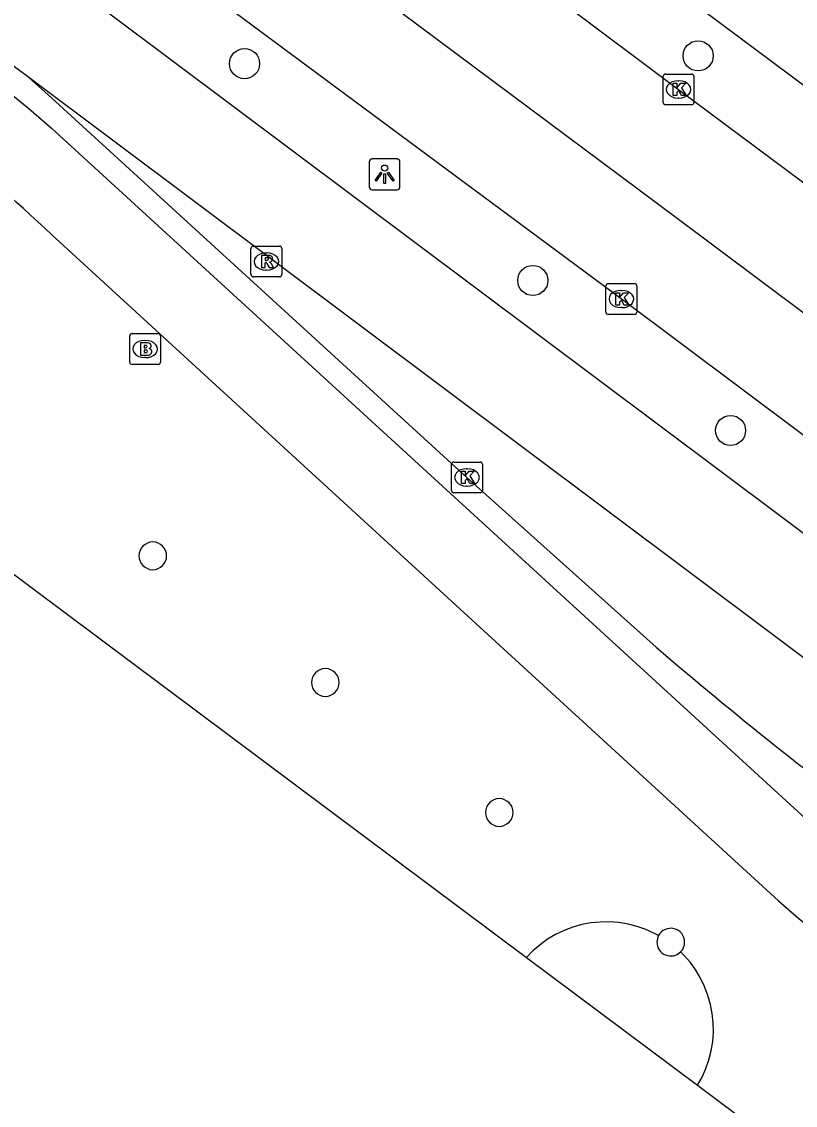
# Model space of a CAD drawing. Extents: x 159718 to 160783, y 383290 to 384030.
# Drawn here: x 160642.81 to 160667.94, y 383650.01 to 383685.19 of the extents above; entities that cross this region are included whole.
import ezdxf

# ---------------------------------------------------------------- set-up
doc = ezdxf.new("R2010")
doc.units = 0
for name, color, linetype in [('IMGEO_Boom', 7, 'Continuous'), ('IMGEO_Brandkraan', 7, 'Continuous'), ('IMGEO_Fietspad_gesloten', 7, 'Continuous'), ('IMGEO_Kolk', 7, 'Continuous'), ('IMGEO_Lichtpunt', 7, 'Continuous'), ('IMGEO_OVBaan_gesloten', 7, 'Continuous'), ('IMGEO_Pand', 7, 'Continuous'), ('IMGEO_Pand_overbouw', 7, 'Continuous'), ('IMGEO_Rijbaan_lokaal_gesloten', 7, 'Continuous'), ('IMGEO_Rioolput', 7, 'Continuous')]:
    doc.layers.add(name, color=color, linetype=linetype)

msp = doc.modelspace()

# ---------------------------------------------------------------- linework, layer by layer
at = {"layer": 'IMGEO_Boom'}
for centre in [(160664.784, 383684.08), (160650.05, 383683.827), (160659.414, 383676.788), (160665.838, 383671.918)]:
    msp.add_circle(centre, 0.489, dxfattribs=at)
at = {"layer": 'IMGEO_Brandkraan'}
for p, q in [((160646.395, 383675.063), (160647.247, 383675.063)), ((160646.32, 383674.137), (160646.32, 383674.989)), ((160646.808, 383674.843), (160646.833, 383674.843)), ((160647.321, 383674.989), (160647.321, 383674.137)), ((160647.247, 383674.063), (160646.395, 383674.063)), ((160646.831, 383674.283), (160646.806, 383674.283))]:
    msp.add_line(p, q, dxfattribs=at)
for points in [[(160646.395, 383675.063), (160647.247, 383675.063)], [(160646.32, 383674.137), (160646.32, 383674.989)], [(160646.668, 383674.763), (160646.668, 383674.363), (160646.881, 383674.363)], [(160646.899, 383674.763), (160646.668, 383674.763)], [(160647.321, 383674.989), (160647.321, 383674.137)], [(160646.847, 383674.682), (160646.793, 383674.682), (160646.793, 383674.606)], [(160646.793, 383674.606), (160646.846, 383674.606)], [(160646.855, 383674.53), (160646.793, 383674.53), (160646.793, 383674.449)], [(160646.793, 383674.449), (160646.855, 383674.449)], [(160647.247, 383674.063), (160646.395, 383674.063)]]:
    msp.add_lwpolyline(points, dxfattribs=at)
for centre, radius, start, end in [((160646.397, 383674.987), 0.0765, 91.552, 178.448), ((160646.397, 383674.987), 0.0765, 91.552, 178.448), ((160647.245, 383674.987), 0.0765, 1.552, 88.448), ((160647.245, 383674.987), 0.0765, 1.552, 88.448), ((160646.903, 383674.618), 0.145, 59.4692, 91.5367), ((160646.928, 383674.665), 0.0922, 285.5137, 58.1501), ((160646.848, 383674.644), 0.0379, 267.8285, 90.9355), ((160646.856, 383674.489), 0.0404, 269.8759, 90.5077), ((160646.887, 383674.614), 0.251, 268.6676, 293.5347), ((160646.933, 383674.473), 0.105, 301.3115, 78.989), ((160646.397, 383674.139), 0.0765, 181.552, 268.448), ((160646.397, 383674.139), 0.0765, 181.552, 268.448), ((160647.245, 383674.139), 0.0765, 271.552, 358.448), ((160647.245, 383674.139), 0.0765, 271.552, 358.448)]:
    msp.add_arc(centre, radius, start, end, dxfattribs=at)
for centre, major_axis, ratio, start_param, end_param in [((160646.807, 383674.563), (-0.387, 0.002), 0.722429, 4.712389, 7.853982), ((160646.832, 383674.563), (-0.39, 0.002), 0.717154, 1.570796, 4.712389)]:
    msp.add_ellipse(centre, major_axis=major_axis, ratio=ratio, start_param=start_param, end_param=end_param, dxfattribs=at)
at = {"layer": 'IMGEO_Fietspad_gesloten'}
for points in [[(160625.005, 383695.905), (160642.174, 383683.074), (160643.049, 383682.367), (160643.777, 383681.734), (160670.079, 383657.666), (160710.819, 383626.982)], [(160667.396, 383656.65), (160656.788, 383666.362), (160643.788, 383678.265)]]:
    msp.add_lwpolyline(points, dxfattribs=at)
for centre, radius, start, end in [((160608.792, 383641.585), 50.697, 46.3457, 52.0155), ((160738.693, 383738.06), 108.216, 228.78894, 232.50351)]:
    msp.add_arc(centre, radius, start, end, dxfattribs=at)
at = {"layer": 'IMGEO_Kolk'}
for p, q in [((160663.647, 383682.565), (160663.647, 383683.417)), ((160663.722, 383683.491), (160664.574, 383683.491)), ((160664.135, 383683.271), (160664.16, 383683.271)), ((160664.648, 383683.417), (160664.648, 383682.565)), ((160664.574, 383682.491), (160663.722, 383682.491)), ((160664.158, 383682.711), (160664.133, 383682.711)), ((160661.79, 383675.76), (160661.79, 383676.612)), ((160661.865, 383676.686), (160662.717, 383676.686)), ((160662.278, 383676.466), (160662.303, 383676.466)), ((160662.791, 383676.612), (160662.791, 383675.76)), ((160662.301, 383675.906), (160662.276, 383675.906)), ((160662.717, 383675.686), (160661.865, 383675.686)), ((160656.85, 383670.895), (160657.702, 383670.895)), ((160656.775, 383669.969), (160656.775, 383670.821)), ((160657.263, 383670.675), (160657.288, 383670.675)), ((160657.776, 383670.821), (160657.776, 383669.969)), ((160657.702, 383669.895), (160656.85, 383669.895)), ((160657.286, 383670.115), (160657.261, 383670.115))]:
    msp.add_line(p, q, dxfattribs=at)
for points in [[(160663.647, 383682.565), (160663.647, 383683.417)], [(160663.722, 383683.491), (160664.574, 383683.491)], [(160663.968, 383683.191), (160664.091, 383683.191), (160664.091, 383683.04), (160664.221, 383683.191), (160664.385, 383683.191), (160664.239, 383683.04), (160664.392, 383682.791), (160664.24, 383682.791), (160664.155, 383682.955), (160664.091, 383682.888), (160664.091, 383682.791), (160663.968, 383682.791), (160663.968, 383683.191)], [(160664.648, 383683.417), (160664.648, 383682.565)], [(160664.574, 383682.491), (160663.722, 383682.491)], [(160661.79, 383675.76), (160661.79, 383676.612)], [(160661.865, 383676.686), (160662.717, 383676.686)], [(160662.791, 383676.612), (160662.791, 383675.76)], [(160662.111, 383676.386), (160662.234, 383676.386), (160662.234, 383676.235), (160662.364, 383676.386), (160662.528, 383676.386), (160662.382, 383676.235), (160662.535, 383675.986), (160662.383, 383675.986), (160662.298, 383676.15), (160662.234, 383676.083), (160662.234, 383675.986), (160662.111, 383675.986), (160662.111, 383676.386)], [(160662.717, 383675.686), (160661.865, 383675.686)], [(160656.85, 383670.895), (160657.702, 383670.895)], [(160656.775, 383669.969), (160656.775, 383670.821)], [(160657.096, 383670.595), (160657.219, 383670.595), (160657.219, 383670.444), (160657.349, 383670.595), (160657.513, 383670.595), (160657.367, 383670.444), (160657.52, 383670.195), (160657.368, 383670.195), (160657.283, 383670.359), (160657.219, 383670.292), (160657.219, 383670.195), (160657.096, 383670.195), (160657.096, 383670.595)], [(160657.776, 383670.821), (160657.776, 383669.969)], [(160657.702, 383669.895), (160656.85, 383669.895)]]:
    msp.add_lwpolyline(points, dxfattribs=at)
for centre, start, end in [((160663.724, 383683.415), 91.552, 178.448), ((160663.724, 383683.415), 91.552, 178.448), ((160664.572, 383683.415), 1.552, 88.448), ((160664.572, 383683.415), 1.552, 88.448), ((160663.724, 383682.567), 181.552, 268.448), ((160663.724, 383682.567), 181.552, 268.448), ((160664.572, 383682.567), 271.552, 358.448), ((160664.572, 383682.567), 271.552, 358.448), ((160661.867, 383676.61), 91.552, 178.448), ((160661.867, 383676.61), 91.552, 178.448), ((160662.715, 383676.61), 1.552, 88.448), ((160662.715, 383676.61), 1.552, 88.448), ((160661.867, 383675.762), 181.552, 268.448), ((160661.867, 383675.762), 181.552, 268.448), ((160662.715, 383675.762), 271.552, 358.448), ((160662.715, 383675.762), 271.552, 358.448), ((160656.852, 383670.819), 91.552, 178.448), ((160656.852, 383670.819), 91.552, 178.448), ((160657.7, 383670.819), 1.552, 88.448), ((160657.7, 383670.819), 1.552, 88.448), ((160656.852, 383669.971), 181.552, 268.448), ((160656.852, 383669.971), 181.552, 268.448), ((160657.7, 383669.971), 271.552, 358.448), ((160657.7, 383669.971), 271.552, 358.448)]:
    msp.add_arc(centre, 0.0765, start, end, dxfattribs=at)
for centre, major_axis, ratio, start_param, end_param in [((160664.134, 383682.991), (-0.387, 0.002), 0.722429, 4.712389, 7.853982), ((160664.159, 383682.991), (-0.39, 0.002), 0.717154, 1.570796, 4.712389), ((160662.277, 383676.186), (-0.387, 0.002), 0.722429, 4.712389, 7.853982), ((160662.302, 383676.186), (-0.39, 0.002), 0.717154, 1.570796, 4.712389), ((160657.262, 383670.395), (-0.387, 0.002), 0.722429, 4.712389, 7.853982), ((160657.287, 383670.395), (-0.39, 0.002), 0.717154, 1.570796, 4.712389)]:
    msp.add_ellipse(centre, major_axis=major_axis, ratio=ratio, start_param=start_param, end_param=end_param, dxfattribs=at)
at = {"layer": 'IMGEO_Lichtpunt'}
for p, q in [((160655.004, 383680.732), (160654.196, 383680.732)), ((160655.004, 383680.732), (160654.196, 383680.732)), ((160654.102, 383680.637), (160654.102, 383679.83)), ((160654.102, 383680.637), (160654.102, 383679.83)), ((160655.098, 383679.83), (160655.098, 383680.637)), ((160655.098, 383679.83), (160655.098, 383680.637)), ((160654.196, 383679.736), (160655.004, 383679.736)), ((160654.196, 383679.736), (160655.004, 383679.736))]:
    msp.add_line(p, q, dxfattribs=at)
for points in [[(160654.476, 383680.301), (160654.515, 383680.273), (160654.327, 383680.011), (160654.289, 383680.038), (160654.476, 383680.301)], [(160654.578, 383680.253), (160654.625, 383680.253), (160654.625, 383679.931), (160654.578, 383679.931), (160654.578, 383680.253)], [(160654.688, 383680.273), (160654.726, 383680.3), (160654.913, 383680.038), (160654.874, 383680.01), (160654.688, 383680.273)]]:
    msp.add_lwpolyline(points, dxfattribs=at)
msp.add_circle((160654.601, 383680.435), 0.0994, dxfattribs=at)
for centre, start, end in [((160654.196, 383680.637), 90, 180), ((160654.196, 383680.637), 90, 180), ((160655.004, 383680.637), 0, 90), ((160655.004, 383680.637), 0, 90), ((160654.196, 383679.83), 180, 270), ((160654.196, 383679.83), 180, 270), ((160655.004, 383679.83), 270, 0), ((160655.004, 383679.83), 270, 360)]:
    msp.add_arc(centre, 0.0946, start, end, dxfattribs=at)
at = {"layer": 'IMGEO_OVBaan_gesloten'}
for points in [[(160677.753, 383668.612), (160673.773, 383671.568), (160664.058, 383678.836), (160638.399, 383697.958), (160628.787, 383705.12), (160622.333, 383709.887), (160615.837, 383714.53), (160609.208, 383719.098), (160602.599, 383723.507), (160595.862, 383727.81), (160589.089, 383732.022), (160584.281, 383734.923)], [(160678.875, 383663.763), (160677.878, 383664.527), (160662.287, 383676.187), (160645.819, 383688.397), (160629.437, 383700.715)]]:
    msp.add_lwpolyline(points, dxfattribs=at)
at = {"layer": 'IMGEO_Pand'}
msp.add_lwpolyline([(160572.035, 383719.97), (160575.103, 383717.678), (160580.67, 383713.52), (160603.15, 383696.727), (160608.705, 383692.577), (160611.574, 383690.434), (160612.911, 383692.199), (160618.335, 383688.148), (160624.198, 383683.743), (160629.612, 383679.677), (160628.319, 383677.876), (160631.16, 383675.754), (160636.726, 383671.598), (160659.206, 383654.812), (160664.766, 383650.661), (160667.828, 383648.374), (160661.02, 383639.245), (160656.419, 383633.076), (160660.025, 383630.391), (160661.171, 383622.218)], dxfattribs=at)
for centre, radius, start, end in [((160647.07, 383667.849), 0.45, 0, 180), ((160647.07, 383667.849), 0.45, 180, 0), ((160652.673, 383663.737), 0.45, 0, 180), ((160652.673, 383663.737), 0.45, 180, 0), ((160658.324, 383659.517), 0.45, 0, 180), ((160658.324, 383659.517), 0.45, 180, 0), ((160663.896, 383655.308), 0.45, 0.0635, 151.5456), ((160663.909, 383655.305), 0.463, 152.0535, 179.6221), ((160663.896, 383655.308), 0.45, 179.9513, 315.2435), ((160663.9, 383655.307), 0.446, 314.9478, 0.1466)]:
    msp.add_arc(centre, radius, start, end, dxfattribs=at)
at = {"layer": 'IMGEO_Pand_overbouw'}
msp.add_lwpolyline([(160663.499, 383655.52), (160663.366, 383655.594), (160663.09, 383655.719), (160662.804, 383655.819), (160662.51, 383655.894), (160662.211, 383655.943), (160661.908, 383655.965), (160661.605, 383655.962), (160661.303, 383655.932), (160661.005, 383655.876), (160660.713, 383655.794), (160660.43, 383655.688), (160660.156, 383655.556), (160659.895, 383655.402), (160659.649, 383655.226), (160659.418, 383655.028), (160659.206, 383654.812), (160664.766, 383650.661), (160664.913, 383650.926), (160665.037, 383651.203), (160665.136, 383651.489), (160665.21, 383651.784), (160665.258, 383652.083), (160665.279, 383652.385), (160665.275, 383652.688), (160665.244, 383652.99), (160665.187, 383653.288), (160665.104, 383653.58), (160664.996, 383653.863), (160664.864, 383654.136), (160664.709, 383654.396), (160664.531, 383654.642), (160664.333, 383654.872), (160664.213, 383654.989)], dxfattribs=at)
for centre, radius, start, end in [((160663.917, 383655.303), 0.471, 152.5441, 179.3834), ((160663.895, 383655.307), 0.449, 179.8781, 314.9565)]:
    msp.add_arc(centre, radius, start, end, dxfattribs=at)
at = {"layer": 'IMGEO_Rijbaan_lokaal_gesloten'}
for points in [[(160635.979, 383707.145), (160680.776, 383673.769), (160682.351, 383672.551), (160678.848, 383672.091)], [(160634.491, 383705.139), (160649.33, 383694.085), (160664.144, 383682.99), (160675.765, 383674.343), (160678.636, 383672.225), (160678.742, 383672.158), (160678.848, 383672.091)], [(160627.832, 383698.793), (160677.374, 383661.728)], [(160643.044, 383683.374), (160642.24, 383683.972), (160642.074, 383684.104), (160625.662, 383696.372), (160625.475, 383696.491)], [(160663.417, 383664.889), (160657.273, 383670.395), (160643.793, 383682.702), (160643.044, 383683.374)], [(160718.932, 383626.696), (160711.809, 383632.018), (160707.962, 383634.853), (160703.891, 383637.931), (160683.284, 383653.252), (160643.044, 383683.374)]]:
    msp.add_lwpolyline(points, dxfattribs=at)
msp.add_arc((160747.886, 383763.069), 129.516, 229.29284, 233.71523, dxfattribs=at)
at = {"layer": 'IMGEO_Rioolput'}
for p, q in [((160650.335, 383677.904), (160651.187, 383677.904)), ((160650.26, 383676.978), (160650.26, 383677.83)), ((160650.748, 383677.684), (160650.773, 383677.684)), ((160651.261, 383677.83), (160651.261, 383676.978)), ((160651.187, 383676.904), (160650.335, 383676.904)), ((160650.771, 383677.124), (160650.746, 383677.124))]:
    msp.add_line(p, q, dxfattribs=at)
for points in [[(160650.335, 383677.904), (160651.187, 383677.904)], [(160650.26, 383676.978), (160650.26, 383677.83)], [(160650.849, 383677.602), (160650.597, 383677.604), (160650.597, 383677.204)], [(160650.775, 383677.523), (160650.721, 383677.523), (160650.721, 383677.442)], [(160651.261, 383677.83), (160651.261, 383676.978)], [(160650.597, 383677.204), (160650.721, 383677.204), (160650.721, 383677.366), (160650.732, 383677.366)], [(160650.721, 383677.442), (160650.773, 383677.442)], [(160650.779, 383677.337), (160650.85, 383677.204), (160650.99, 383677.204), (160650.925, 383677.33)], [(160651.187, 383676.904), (160650.335, 383676.904)]]:
    msp.add_lwpolyline(points, dxfattribs=at)
for centre, radius, start, end in [((160650.337, 383677.828), 0.0765, 91.552, 178.448), ((160650.337, 383677.828), 0.0765, 91.552, 178.448), ((160651.185, 383677.828), 0.0765, 1.552, 88.448), ((160651.185, 383677.828), 0.0765, 1.552, 88.448), ((160650.781, 383677.427), 0.0964, 77.0061, 93.1865), ((160650.795, 383677.484), 0.0378, 276.6634, 79.6772), ((160650.848, 383677.492), 0.109, 350.3612, 89.416), ((160650.731, 383677.313), 0.0533, 26.0293, 88.6989), ((160650.757, 383677.631), 0.19, 274.7715, 282.9687), ((160650.846, 383677.492), 0.112, 277.5842, 350.9817), ((160650.83, 383677.277), 0.108, 29.5134, 73.7905), ((160650.337, 383676.98), 0.0765, 181.552, 268.448), ((160650.337, 383676.98), 0.0765, 181.552, 268.448), ((160651.185, 383676.98), 0.0765, 271.552, 358.448), ((160651.185, 383676.98), 0.0765, 271.552, 358.448)]:
    msp.add_arc(centre, radius, start, end, dxfattribs=at)
for centre, major_axis, ratio, start_param, end_param in [((160650.747, 383677.404), (-0.387, 0.002), 0.722429, 4.712389, 7.853982), ((160650.772, 383677.404), (-0.39, 0.002), 0.717154, 1.570796, 4.712389)]:
    msp.add_ellipse(centre, major_axis=major_axis, ratio=ratio, start_param=start_param, end_param=end_param, dxfattribs=at)

doc.saveas('drawing.dxf')
